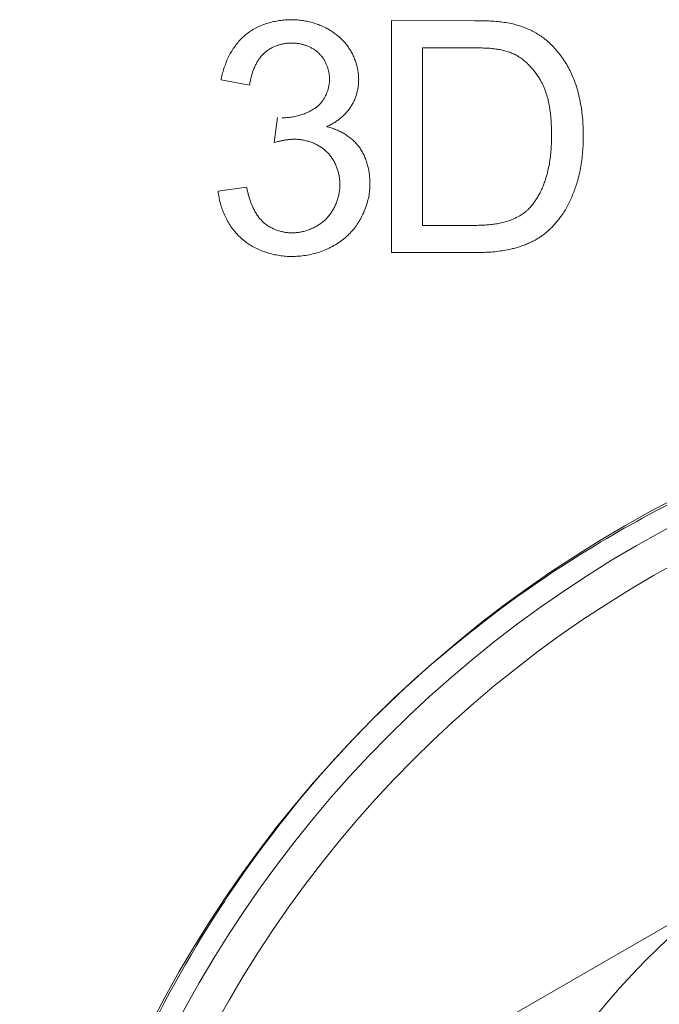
# Model space of a CAD drawing. Header units: millimetres. Extents: x 3925 to 5043, y -86 to 778.
# Tile 306 of 325: x 4844.38 to 4845.78, y 375.79 to 377.93. Entities that reach past the tile are written whole.
import ezdxf

# ---------------------------------------------------------------- set-up
doc = ezdxf.new("R2010")
doc.units = ezdxf.units.MM
doc.header["$LTSCALE"] = 46.255
for name, color, linetype in [('61-8RRB5G101DXF_CONTINUOUS_LINE', 7, 'CONTINUOUS'), ('792-MOLEX-73DXF_CONTINUOUS_LINE', 7, 'CONTINUOUS'), ('H30K-IO-LABEDXF_CONTINUOUS_LINE', 7, 'CONTINUOUS'), ('H30K-REAR-CODXF_CONTINUOUS_LINE', 7, 'CONTINUOUS'), ('LABEL-IO-H30DXF_CONTINUOUS_LINE', 7, 'CONTINUOUS')]:
    doc.layers.add(name, color=color, linetype=linetype)

msp = doc.modelspace()

# ---------------------------------------------------------------- linework, layer by layer
at = {"layer": '61-8RRB5G101DXF_CONTINUOUS_LINE', "color": 7, "linetype": 'Continuous', "lineweight": 0}
msp.add_line((4845.2588, 375.6526), (4847.0088, 376.663), dxfattribs=at)
msp.add_circle((4847.0088, 374.6423), 1.575, dxfattribs=at)
msp.add_arc((4847.0088, 374.6423), 1.7707, 128.7749, 171.2251, dxfattribs=at)
at = {"layer": '792-MOLEX-73DXF_CONTINUOUS_LINE', "color": 7, "linetype": 'Continuous', "lineweight": 0}
for radius, start, end in [(1.5725, 102.1111, 241.1628), (1.4487, 288.0439, 251.9561)]:
    msp.add_arc((4847.0088, 374.6423), radius, start, end, dxfattribs=at)
at = {"layer": 'H30K-IO-LABEDXF_CONTINUOUS_LINE', "color": 7, "linetype": 'Continuous', "lineweight": 0}
for p, q in [((4845.194, 377.9323), (4845.3756, 377.9322)), ((4845.194, 377.4271), (4845.194, 377.9323)), ((4845.378, 377.873), (4845.2611, 377.873)), ((4845.2611, 377.873), (4845.2611, 377.4864)), ((4844.8846, 377.7919), (4844.8225, 377.8031)), ((4844.9386, 377.667), (4844.9455, 377.7213)), ((4844.8161, 377.5611), (4844.8782, 377.5696)), ((4845.2611, 377.4864), (4845.3717, 377.4864)), ((4845.3717, 377.4864), (4845.3776, 377.4864)), ((4845.3802, 377.4271), (4845.194, 377.4271)), ((4845.3584, 376.5947), (4845.3892, 376.6189))]:
    msp.add_line(p, q, dxfattribs=at)
for points in [[(4844.8742, 377.9), (4844.8766, 377.902), (4844.8791, 377.904), (4844.8816, 377.9058), (4844.8842, 377.9077), (4844.8868, 377.9094), (4844.8894, 377.9111), (4844.8921, 377.9127), (4844.8949, 377.9143), (4844.8977, 377.9158), (4844.9005, 377.9173), (4844.9034, 377.9187), (4844.9063, 377.92), (4844.9092, 377.9213), (4844.9122, 377.9225), (4844.9152, 377.9237), (4844.9182, 377.9248), (4844.9212, 377.9258), (4844.9243, 377.9268), (4844.9274, 377.9277), (4844.9305, 377.9286), (4844.9336, 377.9294), (4844.9367, 377.9301), (4844.9399, 377.9308), (4844.943, 377.9314), (4844.9462, 377.932), (4844.9493, 377.9325), (4844.9525, 377.9329), (4844.9557, 377.9333), (4844.9588, 377.9336), (4844.962, 377.9339), (4844.9651, 377.9341), (4844.9683, 377.9343), (4844.9714, 377.9344), (4844.9745, 377.9344)], [(4844.9745, 377.9344), (4844.9774, 377.9344), (4844.9803, 377.9343), (4844.9833, 377.9342), (4844.9862, 377.934), (4844.9891, 377.9338), (4844.992, 377.9335), (4844.9949, 377.9332), (4844.9978, 377.9328), (4845.0007, 377.9324), (4845.0036, 377.932), (4845.0065, 377.9314), (4845.0094, 377.9309), (4845.0122, 377.9303), (4845.0151, 377.9296), (4845.0179, 377.9289), (4845.0208, 377.9282), (4845.0236, 377.9273), (4845.0264, 377.9265), (4845.0292, 377.9256), (4845.0319, 377.9246), (4845.0347, 377.9236), (4845.0374, 377.9226), (4845.0401, 377.9215), (4845.0428, 377.9203), (4845.0454, 377.9191), (4845.048, 377.9179), (4845.0506, 377.9166)], [(4845.3756, 377.9322), (4845.3832, 377.9322), (4845.3869, 377.9322), (4845.3907, 377.9321), (4845.3945, 377.932), (4845.3983, 377.9319), (4845.4021, 377.9318), (4845.4058, 377.9316), (4845.4096, 377.9314), (4845.4134, 377.9312), (4845.4171, 377.931), (4845.4209, 377.9307), (4845.4246, 377.9304), (4845.4284, 377.93), (4845.4321, 377.9296), (4845.4359, 377.9291), (4845.4396, 377.9286), (4845.4433, 377.928), (4845.447, 377.9273), (4845.4507, 377.9267), (4845.4544, 377.9259), (4845.458, 377.9251)], [(4845.0506, 377.9166), (4845.0528, 377.9155), (4845.0549, 377.9144), (4845.057, 377.9132), (4845.0591, 377.912), (4845.0611, 377.9107), (4845.0632, 377.9094), (4845.0652, 377.9081), (4845.0672, 377.9067), (4845.0692, 377.9053), (4845.0712, 377.9039), (4845.0731, 377.9024), (4845.0751, 377.9009), (4845.077, 377.8993), (4845.0788, 377.8978), (4845.0807, 377.8962), (4845.0825, 377.8945), (4845.0842, 377.8928), (4845.086, 377.8911), (4845.0877, 377.8894), (4845.0894, 377.8876), (4845.091, 377.8858), (4845.0926, 377.884), (4845.0942, 377.8821), (4845.0957, 377.8803), (4845.0972, 377.8784), (4845.0986, 377.8764), (4845.1, 377.8745), (4845.1013, 377.8725), (4845.1026, 377.8704), (4845.1039, 377.8684)], [(4845.458, 377.9251), (4845.461, 377.9244), (4845.464, 377.9236), (4845.4669, 377.9228), (4845.4699, 377.9219), (4845.4728, 377.921), (4845.4758, 377.9201), (4845.4787, 377.9191), (4845.4816, 377.918), (4845.4845, 377.9169), (4845.4874, 377.9157), (4845.4902, 377.9145), (4845.4931, 377.9133), (4845.4959, 377.912), (4845.4987, 377.9106), (4845.5014, 377.9092), (4845.5042, 377.9078), (4845.5069, 377.9063), (4845.5096, 377.9048), (4845.5122, 377.9032), (4845.5148, 377.9016), (4845.5174, 377.8999), (4845.52, 377.8982), (4845.5225, 377.8964), (4845.5249, 377.8946), (4845.5274, 377.8927), (4845.5298, 377.8908), (4845.5321, 377.8889)], [(4844.8225, 377.8031), (4844.8231, 377.8062), (4844.8237, 377.8093), (4844.8244, 377.8124), (4844.8252, 377.8155), (4844.826, 377.8186), (4844.8268, 377.8217), (4844.8277, 377.8248), (4844.8287, 377.8278), (4844.8297, 377.8309), (4844.8308, 377.8339), (4844.8319, 377.837), (4844.8331, 377.84), (4844.8343, 377.843), (4844.8355, 377.846), (4844.8369, 377.8489), (4844.8382, 377.8518), (4844.8397, 377.8547), (4844.8411, 377.8576), (4844.8427, 377.8605), (4844.8443, 377.8633), (4844.8459, 377.866), (4844.8476, 377.8688), (4844.8493, 377.8715), (4844.8511, 377.8741), (4844.853, 377.8767), (4844.8548, 377.8793), (4844.8568, 377.8818), (4844.8588, 377.8843), (4844.8608, 377.8867), (4844.8629, 377.8891), (4844.8651, 377.8914), (4844.8673, 377.8936), (4844.8696, 377.8958), (4844.8719, 377.898), (4844.8742, 377.9)], [(4845.5321, 377.8889), (4845.535, 377.8864), (4845.5378, 377.8839), (4845.5405, 377.8813), (4845.5432, 377.8787), (4845.5458, 377.876), (4845.5484, 377.8732), (4845.551, 377.8704), (4845.5535, 377.8676), (4845.5559, 377.8647), (4845.5583, 377.8617), (4845.5607, 377.8588), (4845.563, 377.8557), (4845.5652, 377.8526), (4845.5674, 377.8495), (4845.5695, 377.8464), (4845.5716, 377.8432), (4845.5736, 377.8399), (4845.5756, 377.8367), (4845.5775, 377.8334), (4845.5793, 377.83), (4845.5811, 377.8267), (4845.5828, 377.8233), (4845.5845, 377.8199), (4845.5861, 377.8165), (4845.5876, 377.813), (4845.5891, 377.8095), (4845.5905, 377.8061), (4845.5919, 377.8026)], [(4844.9761, 377.8836), (4844.9742, 377.8836), (4844.9724, 377.8835), (4844.9705, 377.8834), (4844.9686, 377.8833), (4844.9668, 377.8831), (4844.9649, 377.8829), (4844.963, 377.8826), (4844.9611, 377.8823), (4844.9593, 377.882), (4844.9574, 377.8816), (4844.9555, 377.8812), (4844.9537, 377.8808), (4844.9518, 377.8803), (4844.95, 377.8798), (4844.9482, 377.8792), (4844.9463, 377.8786), (4844.9445, 377.878), (4844.9427, 377.8773), (4844.941, 377.8766), (4844.9392, 377.8759), (4844.9375, 377.8751), (4844.9357, 377.8743), (4844.934, 377.8735), (4844.9323, 377.8726), (4844.9307, 377.8717), (4844.9291, 377.8707), (4844.9274, 377.8697), (4844.9259, 377.8687), (4844.9243, 377.8677), (4844.9228, 377.8666), (4844.9213, 377.8655), (4844.9198, 377.8643), (4844.9184, 377.8631), (4844.917, 377.8619), (4844.9156, 377.8606)], [(4845.0357, 377.8612), (4845.0344, 377.8624), (4845.0331, 377.8636), (4845.0317, 377.8648), (4845.0303, 377.8659), (4845.0289, 377.867), (4845.0275, 377.868), (4845.026, 377.869), (4845.0245, 377.87), (4845.0229, 377.871), (4845.0214, 377.8719), (4845.0198, 377.8727), (4845.0182, 377.8736), (4845.0166, 377.8744), (4845.0149, 377.8752), (4845.0132, 377.8759), (4845.0115, 377.8766), (4845.0098, 377.8773), (4845.0081, 377.8779), (4845.0064, 377.8786), (4845.0047, 377.8791), (4845.0029, 377.8797), (4845.0011, 377.8802), (4844.9994, 377.8806), (4844.9976, 377.8811), (4844.9958, 377.8815), (4844.994, 377.8818), (4844.9922, 377.8822), (4844.9904, 377.8825), (4844.9886, 377.8827), (4844.9868, 377.883), (4844.985, 377.8831), (4844.9832, 377.8833), (4844.9814, 377.8834), (4844.9796, 377.8835), (4844.9778, 377.8836), (4844.9761, 377.8836)], [(4845.1039, 377.8684), (4845.1051, 377.8663), (4845.1063, 377.8642), (4845.1075, 377.8621), (4845.1086, 377.8599), (4845.1097, 377.8577), (4845.1107, 377.8555), (4845.1117, 377.8533), (4845.1126, 377.851), (4845.1136, 377.8487), (4845.1144, 377.8464), (4845.1153, 377.8441), (4845.1161, 377.8418), (4845.1168, 377.8395), (4845.1175, 377.8371), (4845.1182, 377.8347), (4845.1188, 377.8324), (4845.1193, 377.83), (4845.1198, 377.8276), (4845.1203, 377.8252), (4845.1207, 377.8228), (4845.1211, 377.8203), (4845.1214, 377.8179), (4845.1217, 377.8155), (4845.122, 377.8131), (4845.1221, 377.8106), (4845.1223, 377.8082), (4845.1223, 377.8058), (4845.1224, 377.8034)], [(4845.4534, 377.8626), (4845.4509, 377.8636), (4845.4483, 377.8645), (4845.4458, 377.8653), (4845.4432, 377.8661), (4845.4405, 377.8668), (4845.4379, 377.8675), (4845.4353, 377.8681), (4845.4326, 377.8687), (4845.4299, 377.8692), (4845.4273, 377.8697), (4845.4246, 377.8701), (4845.4219, 377.8705), (4845.4192, 377.8709), (4845.4164, 377.8712), (4845.4137, 377.8715), (4845.411, 377.8717), (4845.4082, 377.872), (4845.4055, 377.8722), (4845.4027, 377.8723), (4845.4, 377.8725), (4845.3972, 377.8726), (4845.3945, 377.8727), (4845.3917, 377.8728), (4845.389, 377.8728), (4845.3862, 377.8729), (4845.3835, 377.8729), (4845.378, 377.873)], [(4845.5166, 377.8055), (4845.5153, 377.8076), (4845.514, 377.8096), (4845.5127, 377.8117), (4845.5113, 377.8137), (4845.5099, 377.8157), (4845.5084, 377.8178), (4845.5069, 377.8198), (4845.5054, 377.8217), (4845.5038, 377.8237), (4845.5023, 377.8256), (4845.5007, 377.8275), (4845.499, 377.8294), (4845.4973, 377.8313), (4845.4956, 377.8331), (4845.4939, 377.8349), (4845.4921, 377.8367), (4845.4903, 377.8384), (4845.4885, 377.8402), (4845.4867, 377.8418), (4845.4848, 377.8435), (4845.4829, 377.8451), (4845.4809, 377.8466), (4845.479, 377.8481), (4845.477, 377.8496), (4845.475, 377.8511), (4845.4729, 377.8524), (4845.4709, 377.8538), (4845.4688, 377.8551), (4845.4666, 377.8563), (4845.4645, 377.8575), (4845.4623, 377.8586), (4845.4602, 377.8597), (4845.4579, 377.8608), (4845.4557, 377.8617), (4845.4534, 377.8626)], [(4844.9156, 377.8606), (4844.9142, 377.8592), (4844.9128, 377.8577), (4844.9114, 377.8562), (4844.91, 377.8547), (4844.9087, 377.8531), (4844.9075, 377.8515), (4844.9062, 377.8499), (4844.9051, 377.8482), (4844.9039, 377.8465), (4844.9028, 377.8448), (4844.9017, 377.843), (4844.9006, 377.8412), (4844.8996, 377.8394), (4844.8987, 377.8376), (4844.8977, 377.8357), (4844.8968, 377.8339), (4844.8959, 377.832), (4844.8951, 377.83), (4844.8943, 377.8281), (4844.8935, 377.8262), (4844.8927, 377.8242), (4844.892, 377.8222), (4844.8913, 377.8202), (4844.8907, 377.8182), (4844.89, 377.8162), (4844.8894, 377.8142), (4844.8889, 377.8122), (4844.8883, 377.8102), (4844.8878, 377.8081), (4844.8873, 377.8061), (4844.8868, 377.804), (4844.8864, 377.802), (4844.886, 377.8), (4844.8856, 377.7979), (4844.8852, 377.7959), (4844.8849, 377.7939), (4844.8846, 377.7919)], [(4845.0589, 377.8048), (4845.0589, 377.8065), (4845.0588, 377.8083), (4845.0587, 377.81), (4845.0585, 377.8118), (4845.0584, 377.8136), (4845.0581, 377.8153), (4845.0579, 377.8171), (4845.0576, 377.8189), (4845.0572, 377.8206), (4845.0568, 377.8224), (4845.0564, 377.8241), (4845.056, 377.8259), (4845.0555, 377.8276), (4845.0549, 377.8294), (4845.0543, 377.8311), (4845.0537, 377.8328), (4845.0531, 377.8345), (4845.0524, 377.8362), (4845.0517, 377.8378), (4845.0509, 377.8395), (4845.0502, 377.8411), (4845.0493, 377.8427), (4845.0485, 377.8443), (4845.0476, 377.8459), (4845.0467, 377.8474), (4845.0457, 377.8489), (4845.0447, 377.8504), (4845.0437, 377.8519), (4845.0427, 377.8533), (4845.0416, 377.8547), (4845.0405, 377.8561), (4845.0393, 377.8574), (4845.0381, 377.8587), (4845.0369, 377.86), (4845.0357, 377.8612)], [(4845.0271, 377.7413), (4845.0285, 377.7422), (4845.0299, 377.7432), (4845.0312, 377.7443), (4845.0326, 377.7453), (4845.0339, 377.7465), (4845.0351, 377.7476), (4845.0364, 377.7488), (4845.0376, 377.7501), (4845.0387, 377.7513), (4845.0399, 377.7527), (4845.041, 377.754), (4845.0421, 377.7554), (4845.0431, 377.7568), (4845.0442, 377.7582), (4845.0452, 377.7597), (4845.0461, 377.7612), (4845.047, 377.7627), (4845.0479, 377.7642), (4845.0488, 377.7658), (4845.0496, 377.7674), (4845.0504, 377.769), (4845.0512, 377.7706), (4845.0519, 377.7723), (4845.0526, 377.7739), (4845.0533, 377.7756), (4845.0539, 377.7773), (4845.0545, 377.779), (4845.055, 377.7807), (4845.0556, 377.7824), (4845.056, 377.7841), (4845.0565, 377.7858), (4845.0569, 377.7876), (4845.0573, 377.7893), (4845.0576, 377.791), (4845.0579, 377.7928), (4845.0582, 377.7945), (4845.0584, 377.7962), (4845.0586, 377.7979), (4845.0587, 377.7997), (4845.0588, 377.8014), (4845.0589, 377.8031), (4845.0589, 377.8048)], [(4845.1224, 377.8034), (4845.1223, 377.8012), (4845.1223, 377.7991), (4845.1222, 377.797), (4845.122, 377.7948), (4845.1218, 377.7927), (4845.1216, 377.7905), (4845.1213, 377.7884), (4845.121, 377.7862), (4845.1206, 377.7841), (4845.1202, 377.7819), (4845.1197, 377.7798), (4845.1192, 377.7777), (4845.1187, 377.7756), (4845.1181, 377.7735), (4845.1175, 377.7714), (4845.1169, 377.7693), (4845.1162, 377.7672), (4845.1154, 377.7652), (4845.1147, 377.7632), (4845.1138, 377.7611), (4845.113, 377.7591), (4845.1121, 377.7572), (4845.1112, 377.7552), (4845.1102, 377.7533), (4845.1092, 377.7514), (4845.1082, 377.7495), (4845.1071, 377.7476), (4845.106, 377.7458), (4845.1048, 377.744)], [(4845.5426, 377.6834), (4845.5426, 377.687), (4845.5426, 377.6906), (4845.5425, 377.6942), (4845.5424, 377.6978), (4845.5423, 377.7014), (4845.5421, 377.7051), (4845.542, 377.7087), (4845.5418, 377.7123), (4845.5415, 377.716), (4845.5412, 377.7196), (4845.5409, 377.7232), (4845.5405, 377.7269), (4845.5401, 377.7305), (4845.5397, 377.7341), (4845.5392, 377.7377), (4845.5386, 377.7413), (4845.538, 377.7449), (4845.5374, 377.7485), (4845.5367, 377.7521), (4845.5359, 377.7556), (4845.5351, 377.7591), (4845.5342, 377.7626), (4845.5333, 377.7661), (4845.5323, 377.7696), (4845.5312, 377.773), (4845.5301, 377.7764), (4845.5289, 377.7798), (4845.5276, 377.7831), (4845.5263, 377.7864), (4845.5248, 377.7897), (4845.5234, 377.7929), (4845.5218, 377.7961), (4845.5201, 377.7993), (4845.5184, 377.8024), (4845.5166, 377.8055)], [(4845.5919, 377.8026), (4845.5936, 377.798), (4845.5952, 377.7934), (4845.5967, 377.7887), (4845.5981, 377.7841), (4845.5995, 377.7794), (4845.6007, 377.7747), (4845.6019, 377.7699), (4845.6031, 377.7651), (4845.6041, 377.7604), (4845.6051, 377.7555), (4845.606, 377.7507), (4845.6068, 377.7459), (4845.6076, 377.741), (4845.6083, 377.7362), (4845.6089, 377.7313), (4845.6095, 377.7264), (4845.6099, 377.7215), (4845.6104, 377.7166), (4845.6107, 377.7117), (4845.6111, 377.7068), (4845.6113, 377.7019), (4845.6115, 377.697), (4845.6116, 377.6921), (4845.6117, 377.6873), (4845.6117, 377.6824)], [(4844.9555, 377.7206), (4844.9581, 377.7206), (4844.9607, 377.7207), (4844.9632, 377.7208), (4844.9658, 377.721), (4844.9684, 377.7212), (4844.971, 377.7215), (4844.9736, 377.7218), (4844.9762, 377.7222), (4844.9788, 377.7226), (4844.9813, 377.7231), (4844.9839, 377.7236), (4844.9865, 377.7242), (4844.989, 377.7248), (4844.9915, 377.7255), (4844.9941, 377.7262), (4844.9966, 377.727), (4844.9991, 377.7278), (4845.0015, 377.7287), (4845.004, 377.7296), (4845.0064, 377.7306), (4845.0088, 377.7316), (4845.0112, 377.7326), (4845.0136, 377.7337), (4845.0159, 377.7349), (4845.0182, 377.7361), (4845.0205, 377.7373), (4845.0227, 377.7386), (4845.0249, 377.7399), (4845.0271, 377.7413)], [(4845.1048, 377.744), (4845.1036, 377.7422), (4845.1024, 377.7404), (4845.1011, 377.7387), (4845.0997, 377.7369), (4845.0983, 377.7352), (4845.0969, 377.7336), (4845.0955, 377.7319), (4845.094, 377.7303), (4845.0925, 377.7287), (4845.0909, 377.7272), (4845.0893, 377.7257), (4845.0877, 377.7242), (4845.0861, 377.7227), (4845.0844, 377.7212), (4845.0827, 377.7198), (4845.0809, 377.7185), (4845.0792, 377.7171), (4845.0774, 377.7158), (4845.0756, 377.7145), (4845.0738, 377.7132), (4845.072, 377.712), (4845.0701, 377.7108), (4845.0682, 377.7096), (4845.0663, 377.7084), (4845.0644, 377.7073), (4845.0625, 377.7063), (4845.0606, 377.7052), (4845.0586, 377.7042), (4845.0567, 377.7032), (4845.0547, 377.7022), (4845.0527, 377.7013)], [(4845.0527, 377.7013), (4845.0551, 377.7007), (4845.0574, 377.7001), (4845.0598, 377.6995), (4845.0621, 377.6988), (4845.0644, 377.698), (4845.0668, 377.6973), (4845.0691, 377.6964), (4845.0714, 377.6955), (4845.0737, 377.6946), (4845.0759, 377.6937), (4845.0782, 377.6926), (4845.0804, 377.6916), (4845.0826, 377.6905), (4845.0849, 377.6894), (4845.087, 377.6882), (4845.0892, 377.687), (4845.0913, 377.6857), (4845.0934, 377.6844), (4845.0955, 377.683), (4845.0976, 377.6817), (4845.0996, 377.6802), (4845.1016, 377.6788), (4845.1035, 377.6773), (4845.1054, 377.6758), (4845.1073, 377.6742), (4845.1092, 377.6726), (4845.111, 377.6709), (4845.1127, 377.6692), (4845.1145, 377.6675), (4845.1161, 377.6658), (4845.1178, 377.664), (4845.1194, 377.6621), (4845.1209, 377.6603), (4845.1224, 377.6584)], [(4844.9824, 377.6739), (4844.9806, 377.6739), (4844.9787, 377.6738), (4844.9769, 377.6738), (4844.975, 377.6737), (4844.9732, 377.6735), (4844.9713, 377.6733), (4844.9695, 377.6732), (4844.9677, 377.6729), (4844.9658, 377.6727), (4844.964, 377.6724), (4844.9621, 377.6721), (4844.9603, 377.6718), (4844.9585, 377.6715), (4844.9567, 377.6712), (4844.9548, 377.6708), (4844.953, 377.6704), (4844.9512, 377.67), (4844.9494, 377.6696), (4844.9476, 377.6692), (4844.9458, 377.6688), (4844.944, 377.6683), (4844.9422, 377.6679), (4844.9386, 377.667)], [(4845.0534, 377.6462), (4845.0519, 377.6476), (4845.0504, 377.6491), (4845.0487, 377.6505), (4845.0471, 377.6518), (4845.0454, 377.6531), (4845.0437, 377.6544), (4845.0419, 377.6557), (4845.0401, 377.6569), (4845.0383, 377.658), (4845.0365, 377.6592), (4845.0346, 377.6603), (4845.0327, 377.6613), (4845.0307, 377.6623), (4845.0288, 377.6633), (4845.0268, 377.6642), (4845.0248, 377.6651), (4845.0227, 377.6659), (4845.0207, 377.6667), (4845.0186, 377.6675), (4845.0166, 377.6682), (4845.0145, 377.6689), (4845.0124, 377.6695), (4845.0102, 377.6701), (4845.0081, 377.6707), (4845.006, 377.6712), (4845.0039, 377.6717), (4845.0017, 377.6721), (4844.9996, 377.6725), (4844.9974, 377.6728), (4844.9953, 377.6731), (4844.9931, 377.6733), (4844.991, 377.6735), (4844.9888, 377.6737), (4844.9867, 377.6738), (4844.9845, 377.6739), (4844.9824, 377.6739)], [(4845.5293, 377.586), (4845.5305, 377.5897), (4845.5316, 377.5935), (4845.5327, 377.5973), (4845.5337, 377.6011), (4845.5346, 377.6049), (4845.5355, 377.6088), (4845.5363, 377.6126), (4845.5371, 377.6165), (4845.5378, 377.6204), (4845.5384, 377.6243), (4845.539, 377.6282), (4845.5395, 377.6321), (4845.54, 377.636), (4845.5405, 377.64), (4845.5409, 377.6439), (4845.5412, 377.6479), (4845.5415, 377.6518), (4845.5418, 377.6558), (4845.542, 377.6597), (4845.5422, 377.6637), (4845.5423, 377.6676), (4845.5425, 377.6716), (4845.5425, 377.6755), (4845.5426, 377.6795), (4845.5426, 377.6834)], [(4845.6117, 377.6824), (4845.6117, 377.6779), (4845.6117, 377.6734), (4845.6116, 377.6689), (4845.6114, 377.6645), (4845.6112, 377.66), (4845.611, 377.6555), (4845.6107, 377.651), (4845.6103, 377.6465), (4845.61, 377.642), (4845.6095, 377.6376), (4845.609, 377.6331), (4845.6085, 377.6286), (4845.6079, 377.6242), (4845.6072, 377.6197), (4845.6065, 377.6153), (4845.6057, 377.6109), (4845.6048, 377.6065), (4845.6039, 377.6021), (4845.6029, 377.5977), (4845.6019, 377.5934), (4845.6008, 377.589), (4845.5996, 377.5847), (4845.5983, 377.5804)], [(4845.1224, 377.6584), (4845.1239, 377.6564), (4845.1253, 377.6543), (4845.1267, 377.6522), (4845.128, 377.6501), (4845.1293, 377.6479), (4845.1306, 377.6457), (4845.1318, 377.6435), (4845.1329, 377.6412), (4845.134, 377.639), (4845.1351, 377.6366), (4845.1361, 377.6343), (4845.137, 377.6319), (4845.138, 377.6296), (4845.1388, 377.6271), (4845.1396, 377.6247), (4845.1404, 377.6223), (4845.1412, 377.6198), (4845.1418, 377.6173), (4845.1425, 377.6148), (4845.1431, 377.6123), (4845.1436, 377.6098), (4845.1442, 377.6073), (4845.1446, 377.6048), (4845.145, 377.6022), (4845.1454, 377.5997), (4845.1458, 377.5971), (4845.1461, 377.5946), (4845.1463, 377.5921), (4845.1466, 377.5895), (4845.1467, 377.587), (4845.1469, 377.5844), (4845.147, 377.5819), (4845.147, 377.5794), (4845.147, 377.5769)], [(4845.0814, 377.5756), (4845.0814, 377.5777), (4845.0814, 377.5798), (4845.0812, 377.582), (4845.0811, 377.5841), (4845.0809, 377.5862), (4845.0806, 377.5884), (4845.0803, 377.5905), (4845.08, 377.5927), (4845.0796, 377.5948), (4845.0792, 377.5969), (4845.0787, 377.5991), (4845.0782, 377.6012), (4845.0776, 377.6033), (4845.077, 377.6054), (4845.0764, 377.6075), (4845.0757, 377.6096), (4845.0749, 377.6116), (4845.0742, 377.6137), (4845.0734, 377.6157), (4845.0725, 377.6177), (4845.0716, 377.6197), (4845.0707, 377.6217), (4845.0697, 377.6236), (4845.0687, 377.6256), (4845.0676, 377.6275), (4845.0665, 377.6293), (4845.0654, 377.6312), (4845.0642, 377.633), (4845.063, 377.6348), (4845.0618, 377.6365), (4845.0605, 377.6382), (4845.0591, 377.6399), (4845.0578, 377.6415), (4845.0564, 377.6431), (4845.0549, 377.6446), (4845.0534, 377.6462)], [(4845.4924, 377.5219), (4845.4941, 377.5237), (4845.4959, 377.5256), (4845.4976, 377.5275), (4845.4993, 377.5294), (4845.5009, 377.5314), (4845.5025, 377.5334), (4845.504, 377.5354), (4845.5055, 377.5375), (4845.507, 377.5396), (4845.5084, 377.5418), (4845.5098, 377.5439), (4845.5112, 377.5461), (4845.5125, 377.5483), (4845.5138, 377.5506), (4845.5151, 377.5528), (4845.5163, 377.5551), (4845.5175, 377.5574), (4845.5187, 377.5597), (4845.5198, 377.562), (4845.5209, 377.5644), (4845.5219, 377.5667), (4845.523, 377.5691), (4845.524, 377.5715), (4845.5249, 377.5739), (4845.5259, 377.5763), (4845.5268, 377.5787), (4845.5276, 377.5811), (4845.5285, 377.5835), (4845.5293, 377.586)], [(4844.8782, 377.5696), (4844.8787, 377.5674), (4844.8792, 377.5651), (4844.8797, 377.5629), (4844.8802, 377.5606), (4844.8808, 377.5583), (4844.8813, 377.5561), (4844.8819, 377.5538), (4844.8825, 377.5516), (4844.8832, 377.5493), (4844.8838, 377.547), (4844.8845, 377.5448), (4844.8853, 377.5426), (4844.886, 377.5403), (4844.8868, 377.5381), (4844.8876, 377.5359), (4844.8884, 377.5337), (4844.8893, 377.5315), (4844.8902, 377.5293), (4844.8911, 377.5272), (4844.8921, 377.5251), (4844.8931, 377.523), (4844.8941, 377.5209), (4844.8952, 377.5188), (4844.8963, 377.5168), (4844.8975, 377.5148), (4844.8987, 377.5128), (4844.8999, 377.5109), (4844.9011, 377.5089), (4844.9025, 377.5071), (4844.9038, 377.5052), (4844.9052, 377.5034), (4844.9066, 377.5016), (4844.9081, 377.4999), (4844.9096, 377.4982), (4844.9112, 377.4966), (4844.9128, 377.495), (4844.9145, 377.4934)], [(4845.0514, 377.5005), (4845.0531, 377.5021), (4845.0546, 377.5038), (4845.0561, 377.5056), (4845.0576, 377.5074), (4845.0591, 377.5092), (4845.0605, 377.5111), (4845.0618, 377.513), (4845.0632, 377.515), (4845.0645, 377.517), (4845.0657, 377.519), (4845.0669, 377.5211), (4845.068, 377.5232), (4845.0691, 377.5253), (4845.0702, 377.5274), (4845.0712, 377.5296), (4845.0722, 377.5318), (4845.0731, 377.534), (4845.074, 377.5362), (4845.0748, 377.5385), (4845.0756, 377.5407), (4845.0763, 377.543), (4845.077, 377.5453), (4845.0777, 377.5476), (4845.0783, 377.5499), (4845.0788, 377.5523), (4845.0793, 377.5546), (4845.0798, 377.5569), (4845.0801, 377.5593), (4845.0805, 377.5616), (4845.0808, 377.564), (4845.081, 377.5663), (4845.0812, 377.5686), (4845.0813, 377.571), (4845.0814, 377.5733), (4845.0814, 377.5756)], [(4845.147, 377.5769), (4845.147, 377.5734), (4845.1469, 377.5699), (4845.1466, 377.5664), (4845.1463, 377.5628), (4845.1459, 377.5593), (4845.1454, 377.5558), (4845.1449, 377.5523), (4845.1442, 377.5487), (4845.1435, 377.5452), (4845.1426, 377.5417), (4845.1417, 377.5382), (4845.1408, 377.5348), (4845.1397, 377.5313), (4845.1386, 377.5279), (4845.1373, 377.5244), (4845.1361, 377.5211), (4845.1347, 377.5177), (4845.1333, 377.5143), (4845.1318, 377.511), (4845.1302, 377.5078), (4845.1285, 377.5045), (4845.1268, 377.5013), (4845.125, 377.4982), (4845.1232, 377.4951), (4845.1213, 377.492), (4845.1193, 377.489), (4845.1173, 377.4861), (4845.1152, 377.4832), (4845.113, 377.4803), (4845.1108, 377.4775), (4845.1085, 377.4748), (4845.1062, 377.4721), (4845.1038, 377.4696), (4845.1013, 377.467), (4845.0988, 377.4646)], [(4845.5983, 377.5804), (4845.5974, 377.5773), (4845.5964, 377.5742), (4845.5954, 377.5711), (4845.5943, 377.568), (4845.5933, 377.5649), (4845.5922, 377.5618), (4845.591, 377.5588), (4845.5898, 377.5557), (4845.5886, 377.5527), (4845.5874, 377.5496), (4845.5861, 377.5466), (4845.5848, 377.5436), (4845.5834, 377.5406), (4845.582, 377.5377), (4845.5806, 377.5347), (4845.5791, 377.5318), (4845.5776, 377.5289), (4845.576, 377.5261), (4845.5744, 377.5232), (4845.5728, 377.5204), (4845.5711, 377.5176), (4845.5694, 377.5149), (4845.5676, 377.5121), (4845.5657, 377.5095), (4845.5639, 377.5068)], [(4844.8664, 377.4584), (4844.8639, 377.4606), (4844.8615, 377.463), (4844.8591, 377.4654), (4844.8568, 377.4679), (4844.8545, 377.4705), (4844.8523, 377.4731), (4844.8502, 377.4757), (4844.8481, 377.4785), (4844.8461, 377.4812), (4844.8441, 377.4841), (4844.8422, 377.4869), (4844.8404, 377.4899), (4844.8386, 377.4928), (4844.8368, 377.4958), (4844.8352, 377.4989), (4844.8336, 377.502), (4844.832, 377.5051), (4844.8306, 377.5082), (4844.8291, 377.5114), (4844.8278, 377.5146), (4844.8265, 377.5179), (4844.8253, 377.5211), (4844.8241, 377.5244), (4844.8231, 377.5277), (4844.8221, 377.531), (4844.8211, 377.5343), (4844.8202, 377.5377), (4844.8194, 377.541), (4844.8187, 377.5443), (4844.8181, 377.5477), (4844.8175, 377.5511), (4844.817, 377.5544), (4844.8165, 377.5578), (4844.8161, 377.5611)], [(4845.4471, 377.4956), (4845.4488, 377.4962), (4845.4505, 377.4968), (4845.4522, 377.4974), (4845.4539, 377.4981), (4845.4556, 377.4987), (4845.4573, 377.4994), (4845.459, 377.5001), (4845.4607, 377.5008), (4845.4623, 377.5016), (4845.464, 377.5024), (4845.4657, 377.5032), (4845.4673, 377.504), (4845.4689, 377.5048), (4845.4705, 377.5057), (4845.4721, 377.5066), (4845.4737, 377.5075), (4845.4753, 377.5085), (4845.4768, 377.5095), (4845.4783, 377.5105), (4845.4798, 377.5115), (4845.4813, 377.5125), (4845.4828, 377.5136), (4845.4842, 377.5147), (4845.4857, 377.5158), (4845.487, 377.517), (4845.4884, 377.5182), (4845.4898, 377.5194), (4845.4911, 377.5206), (4845.4924, 377.5219)], [(4844.9772, 377.4701), (4844.9795, 377.4702), (4844.9818, 377.4702), (4844.9842, 377.4704), (4844.9865, 377.4706), (4844.9888, 377.4708), (4844.9911, 377.4711), (4844.9934, 377.4715), (4844.9957, 377.4719), (4844.998, 377.4723), (4845.0004, 377.4728), (4845.0027, 377.4734), (4845.0049, 377.474), (4845.0072, 377.4746), (4845.0095, 377.4753), (4845.0118, 377.4761), (4845.014, 377.4769), (4845.0162, 377.4777), (4845.0184, 377.4786), (4845.0206, 377.4796), (4845.0228, 377.4805), (4845.0249, 377.4816), (4845.027, 377.4826), (4845.0291, 377.4838), (4845.0312, 377.4849), (4845.0332, 377.4861), (4845.0352, 377.4874), (4845.0372, 377.4887), (4845.0391, 377.49), (4845.041, 377.4914), (4845.0428, 377.4928), (4845.0446, 377.4942), (4845.0464, 377.4957), (4845.0481, 377.4973), (4845.0498, 377.4988), (4845.0514, 377.5005)], [(4845.5639, 377.5068), (4845.5623, 377.5047), (4845.5608, 377.5026), (4845.5592, 377.5006), (4845.5576, 377.4985), (4845.5559, 377.4965), (4845.5543, 377.4945), (4845.5526, 377.4925), (4845.5508, 377.4905), (4845.5491, 377.4885), (4845.5473, 377.4866), (4845.5455, 377.4847), (4845.5437, 377.4828), (4845.5419, 377.4809), (4845.54, 377.4791), (4845.5381, 377.4773), (4845.5362, 377.4755), (4845.5343, 377.4738), (4845.5323, 377.4721), (4845.5303, 377.4704), (4845.5283, 377.4687), (4845.5262, 377.4671), (4845.5241, 377.4655), (4845.522, 377.464), (4845.5199, 377.4625), (4845.5178, 377.4611)], [(4844.9145, 377.4934), (4844.9159, 377.4921), (4844.9175, 377.4908), (4844.919, 377.4896), (4844.9206, 377.4884), (4844.9222, 377.4872), (4844.9239, 377.4861), (4844.9255, 377.485), (4844.9272, 377.4839), (4844.929, 377.4829), (4844.9307, 377.4819), (4844.9325, 377.481), (4844.9343, 377.4801), (4844.9362, 377.4792), (4844.938, 377.4784), (4844.9399, 377.4776), (4844.9418, 377.4768), (4844.9437, 377.4761), (4844.9456, 377.4755), (4844.9475, 377.4748), (4844.9495, 377.4742), (4844.9514, 377.4737), (4844.9534, 377.4731), (4844.9554, 377.4727), (4844.9574, 377.4722), (4844.9593, 377.4718), (4844.9613, 377.4715), (4844.9633, 377.4712), (4844.9653, 377.4709), (4844.9673, 377.4707), (4844.9693, 377.4705), (4844.9713, 377.4703), (4844.9733, 377.4702), (4844.9753, 377.4702), (4844.9772, 377.4701)], [(4845.3776, 377.4864), (4845.3805, 377.4864), (4845.3835, 377.4865), (4845.3864, 377.4866), (4845.3893, 377.4867), (4845.3923, 377.4868), (4845.3952, 377.4869), (4845.3982, 377.4871), (4845.4011, 377.4873), (4845.404, 377.4875), (4845.407, 377.4878), (4845.4099, 377.4881), (4845.4128, 377.4884), (4845.4157, 377.4887), (4845.4186, 377.4891), (4845.4215, 377.4896), (4845.4244, 377.4901), (4845.4273, 377.4906), (4845.4302, 377.4911), (4845.433, 377.4918), (4845.4359, 377.4924), (4845.4387, 377.4931), (4845.4415, 377.4939), (4845.4443, 377.4947), (4845.4471, 377.4956)], [(4844.9768, 377.4186), (4844.9734, 377.4186), (4844.9701, 377.4187), (4844.9667, 377.4189), (4844.9633, 377.4191), (4844.9599, 377.4194), (4844.9565, 377.4198), (4844.9531, 377.4202), (4844.9497, 377.4207), (4844.9463, 377.4213), (4844.9429, 377.4219), (4844.9395, 377.4226), (4844.9361, 377.4233), (4844.9327, 377.4242), (4844.9294, 377.425), (4844.9261, 377.426), (4844.9227, 377.427), (4844.9194, 377.4281), (4844.9162, 377.4292), (4844.9129, 377.4304), (4844.9097, 377.4317), (4844.9065, 377.433), (4844.9034, 377.4344), (4844.9002, 377.4359), (4844.8972, 377.4374), (4844.8941, 377.439), (4844.8911, 377.4407), (4844.8882, 377.4424), (4844.8852, 377.4441), (4844.8824, 377.446), (4844.8796, 377.4479), (4844.8768, 377.4499), (4844.8741, 377.4519), (4844.8715, 377.454), (4844.8689, 377.4561), (4844.8664, 377.4584)], [(4845.0988, 377.4646), (4845.0961, 377.462), (4845.0933, 377.4596), (4845.0904, 377.4572), (4845.0875, 377.4549), (4845.0845, 377.4526), (4845.0814, 377.4504), (4845.0782, 377.4483), (4845.075, 377.4462), (4845.0718, 377.4443), (4845.0685, 377.4424), (4845.0651, 377.4405), (4845.0617, 377.4388), (4845.0583, 377.4371), (4845.0548, 377.4354), (4845.0513, 377.4339), (4845.0477, 377.4324), (4845.0441, 377.431), (4845.0405, 377.4297), (4845.0368, 377.4284), (4845.0332, 377.4273), (4845.0295, 377.4262), (4845.0257, 377.4251), (4845.022, 377.4242), (4845.0183, 377.4233), (4845.0145, 377.4225), (4845.0107, 377.4217), (4845.0069, 377.4211), (4845.0032, 377.4205), (4844.9994, 377.42), (4844.9956, 377.4196), (4844.9918, 377.4192), (4844.988, 377.419), (4844.9843, 377.4188), (4844.9805, 377.4186), (4844.9768, 377.4186)], [(4845.5178, 377.4611), (4845.5156, 377.4596), (4845.5134, 377.4582), (4845.5111, 377.4569), (4845.5089, 377.4555), (4845.5066, 377.4542), (4845.5043, 377.453), (4845.502, 377.4518), (4845.4996, 377.4506), (4845.4973, 377.4495), (4845.4949, 377.4484), (4845.4925, 377.4473), (4845.49, 377.4462), (4845.4876, 377.4452), (4845.4852, 377.4443), (4845.4827, 377.4433), (4845.4802, 377.4424), (4845.4777, 377.4416), (4845.4752, 377.4407), (4845.4727, 377.4399), (4845.4702, 377.4391), (4845.4677, 377.4384), (4845.4652, 377.4376), (4845.4626, 377.437), (4845.4601, 377.4363), (4845.4576, 377.4357)], [(4845.4576, 377.4357), (4845.4538, 377.4348), (4845.45, 377.4339), (4845.4462, 377.4332), (4845.4423, 377.4324), (4845.4385, 377.4318), (4845.4347, 377.4311), (4845.4308, 377.4306), (4845.4269, 377.43), (4845.4231, 377.4296), (4845.4192, 377.4291), (4845.4153, 377.4288), (4845.4114, 377.4284), (4845.4075, 377.4281), (4845.4036, 377.4279), (4845.3997, 377.4277), (4845.3958, 377.4275), (4845.3919, 377.4273), (4845.388, 377.4272), (4845.3841, 377.4271), (4845.3802, 377.4271)], [(4845.7524, 376.8551), (4845.7727, 376.8659), (4845.793, 376.8766), (4845.8134, 376.8871), (4845.8339, 376.8974), (4845.8545, 376.9075), (4845.8752, 376.9175), (4845.896, 376.9273), (4845.9168, 376.9369), (4845.9377, 376.9463), (4845.9587, 376.9556), (4845.9797, 376.9646)], [(4845.6501, 376.7969), (4845.6628, 376.8044), (4845.6754, 376.8119), (4845.6882, 376.8193), (4845.7009, 376.8266), (4845.7138, 376.8338), (4845.7266, 376.841), (4845.7395, 376.8481), (4845.7524, 376.8551)], [(4845.3892, 376.6189), (4845.4085, 376.6337), (4845.4279, 376.6483), (4845.4474, 376.6628), (4845.4671, 376.677), (4845.487, 376.6911), (4845.5069, 376.705), (4845.527, 376.7187), (4845.5472, 376.7322), (4845.5676, 376.7455), (4845.588, 376.7586), (4845.6086, 376.7716), (4845.6293, 376.7843), (4845.6501, 376.7969)], [(4845.0798, 376.3347), (4845.0978, 376.354), (4845.1159, 376.3732), (4845.1342, 376.3921), (4845.1527, 376.4108), (4845.1706, 376.4285), (4845.1886, 376.4459), (4845.2068, 376.4632), (4845.2251, 376.4803), (4845.2437, 376.4972), (4845.2624, 376.5139), (4845.2813, 376.5305), (4845.3003, 376.5468), (4845.3195, 376.563), (4845.3389, 376.5789), (4845.3584, 376.5947)], [(4844.8623, 376.062), (4844.8766, 376.0825), (4844.8911, 376.1028), (4844.9058, 376.1229), (4844.9207, 376.143), (4844.9358, 376.1628), (4844.951, 376.1826), (4844.9665, 376.2021), (4844.9821, 376.2215), (4844.9979, 376.2408), (4845.0139, 376.2599), (4845.0301, 376.2789), (4845.0465, 376.2976), (4845.0631, 376.3163), (4845.0798, 376.3347)], [(4844.8171, 375.9945), (4844.8234, 376.0043), (4844.8298, 376.014), (4844.8362, 376.0236), (4844.8427, 376.0333), (4844.8492, 376.0429), (4844.8557, 376.0525), (4844.8623, 376.062)], [(4844.6791, 375.7552), (4844.6896, 375.7757), (4844.7004, 375.7961), (4844.7113, 375.8164), (4844.7224, 375.8365), (4844.7336, 375.8566), (4844.745, 375.8766), (4844.7566, 375.8965), (4844.7684, 375.9163), (4844.7803, 375.9361), (4844.7924, 375.9557), (4844.8047, 375.9751), (4844.8171, 375.9945)]]:
    msp.add_lwpolyline(points, dxfattribs=at)
at = {"layer": 'H30K-REAR-CODXF_CONTINUOUS_LINE', "color": 7, "linetype": 'Continuous', "lineweight": 0}
for radius in [2.575, 2.5]:
    msp.add_circle((4847.0088, 374.5548), radius, dxfattribs=at)
at = {"layer": 'LABEL-IO-H30DXF_CONTINUOUS_LINE', "color": 7, "linetype": 'Continuous', "lineweight": 0}
msp.add_circle((4847.0088, 374.5548), 2.625, dxfattribs=at)

doc.saveas('drawing.dxf')
